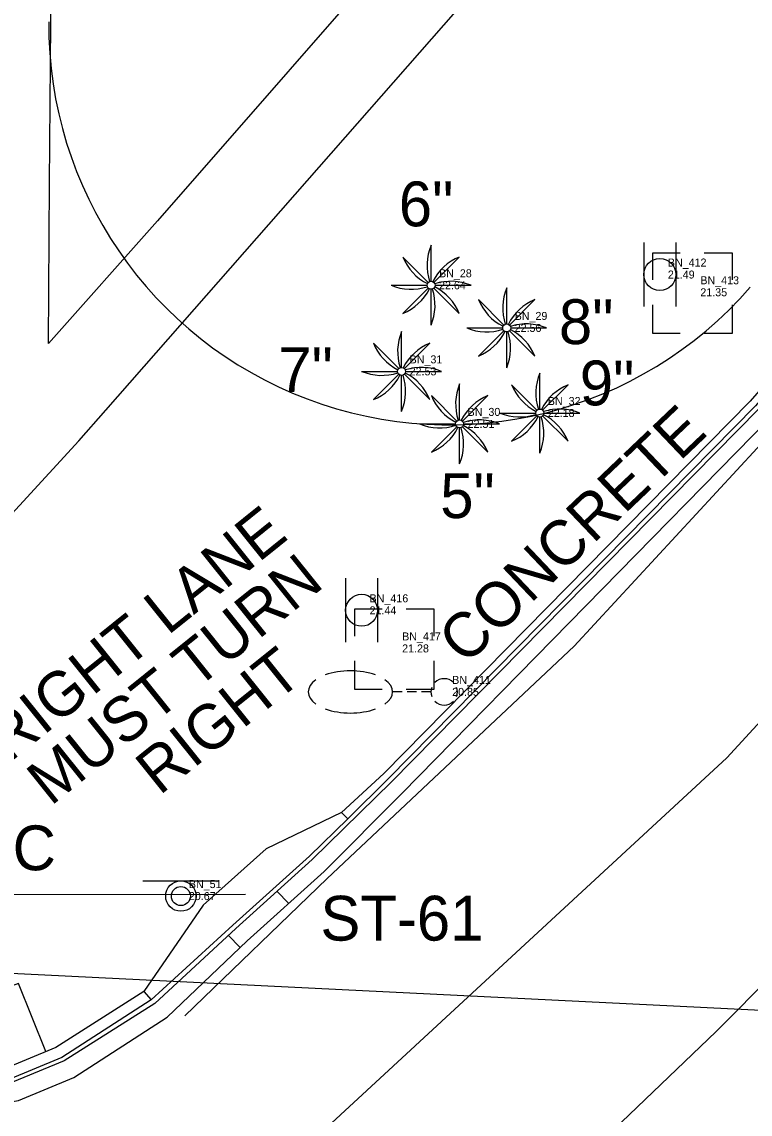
# Model space of a CAD drawing. Extents: x 509744 to 512285, y 1314862 to 1316822.
# Drawn here: x 510530.3 to 510575.8, y 1316068.9 to 1316137.2 of the extents above; entities that cross this region are included whole.
import ezdxf

# ---------------------------------------------------------------- set-up
doc = ezdxf.new("R2010")
doc.units = 0
for name, color, linetype in [('CatchBasin_ep', 7, 'Continuous'), ('CGBack_ep', 7, 'Continuous'), ('CGep_ep', 7, 'Continuous'), ('CGFace_ep', 7, 'Continuous'), ('DelineatorPost_ep', 7, 'Continuous'), ('GuyWireSpan_ep', 7, 'Continuous'), ('InletCurb_ep', 7, 'Continuous'), ('Luminaire_ep', 7, 'Continuous'), ('NonPlottingEle_dp', 7, 'Continuous'), ('PavtAsphalt_ep', 7, 'Continuous'), ('PavtBreak_ep', 7, 'Continuous'), ('PipeCulvert_ep', 7, 'Continuous'), ('PMRK_ep', 7, 'Continuous'), ('PullBox_ep', 7, 'Continuous'), ('RWLine_ep', 7, 'Continuous'), ('SidewalkBack_ep', 7, 'Continuous'), ('SignSingle_ep', 7, 'Continuous'), ('TextElevLabel', 7, 'Continuous'), ('TextPtLabel', 7, 'Continuous'), ('TextTopoLabel_ep', 7, 'Continuous'), ('TreePalm_ep', 7, 'Continuous')]:
    doc.layers.add(name, color=color, linetype=linetype)

msp = doc.modelspace()

# ---------------------------------------------------------------- linework, layer by layer
at = {"layer": 'CatchBasin_ep'}
for p, q in [((510546.213, 1316082.868), (510546.955, 1316082.109)), ((510543.173, 1316080.119), (510543.924, 1316079.356))]:
    msp.add_line(p, q, dxfattribs=at)
at = {"layer": 'CGBack_ep'}
for points in [[(510851.789, 1316430.068), (510828.826, 1316403.651), (510805.782, 1316377.315), (510782.744, 1316350.968), (510759.771, 1316324.555), (510736.877, 1316298.098), (510713.841, 1316271.743), (510690.947, 1316245.275), (510667.872, 1316218.954), (510644.86, 1316192.594), (510621.851, 1316166.22), (510598.823, 1316139.862), (510575.8, 1316113.501), (510552.893, 1316090.22), (510550.256, 1316087.786)], [(510537.903, 1316076.593), (510532.395, 1316073.108), (510528.923, 1316071.669), (510526.851, 1316071.468), (510523.851, 1316071.452), (510521.092, 1316071.958), (510518.238, 1316072.899)]]:
    msp.add_lwpolyline(points, dxfattribs=at)
at = {"layer": 'CGep_ep'}
msp.add_lwpolyline([(510645.426, 1316192.096), (510622.439, 1316165.703), (510599.426, 1316139.332), (510576.34, 1316113.023), (510553.387, 1316089.7), (510548.429, 1316084.862), (510543.636, 1316080.548), (510538.578, 1316075.849), (510532.902, 1316072.265), (510529.43, 1316070.825), (510526.848, 1316070.465), (510523.848, 1316070.391), (510520.818, 1316070.933), (510517.949, 1316071.819), (510513.858, 1316074.08), (510511.317, 1316076.279), (510510.318, 1316077.833), (510508.62, 1316080.529), (510507.724, 1316083.324), (510506.853, 1316086.898), (510506.705, 1316093.794), (510508.055, 1316098.715), (510508.21, 1316109.291), (510507.114, 1316113.192)], dxfattribs=at)
at = {"layer": 'CGFace_ep'}
for points in [[(510852.149, 1316429.753), (510829.189, 1316403.338), (510806.141, 1316376.999), (510783.113, 1316350.643), (510760.131, 1316324.246), (510737.185, 1316297.822), (510714.139, 1316271.486), (510691.226, 1316245.029), (510668.162, 1316218.707), (510645.146, 1316192.343), (510622.143, 1316165.963), (510599.131, 1316139.592), (510576.132, 1316113.208), (510553.193, 1316089.905), (510550.641, 1316087.401)], [(510538.371, 1316076.105), (510538.357, 1316076.092), (510532.773, 1316072.479), (510529.302, 1316071.039)]]:
    msp.add_lwpolyline(points, dxfattribs=at)
at = {"layer": 'DelineatorPost_ep'}
for p, q in [((510569.162, 1316123.412), (510569.162, 1316119.412)), ((510571.162, 1316123.412), (510571.162, 1316119.412)), ((510550.51, 1316102.426), (510550.51, 1316098.426)), ((510552.51, 1316102.426), (510552.51, 1316098.426))]:
    msp.add_line(p, q, dxfattribs=at)
for centre in [(510570.162, 1316121.412), (510551.51, 1316100.426)]:
    msp.add_circle(centre, 1, dxfattribs=at)
at = {"layer": 'GuyWireSpan_ep'}
msp.add_line((510637.019, 1316072.436), (510526.207, 1316077.897), dxfattribs=at)
at = {"layer": 'InletCurb_ep'}
msp.add_lwpolyline([(510550.641, 1316087.401), (510550.256, 1316087.786), (510545.552, 1316085.516), (510541.611, 1316081.996), (510537.903, 1316076.593), (510538.357, 1316076.092), (510543.46, 1316080.743), (510548.248, 1316085.052)], close=True, dxfattribs=at)
at = {"layer": 'Luminaire_ep'}
for p, q in [((510554.05, 1316095.328), (510553.45, 1316095.328)), ((510554.95, 1316095.328), (510554.35, 1316095.328)), ((510555.85, 1316095.328), (510555.25, 1316095.328))]:
    msp.add_line(p, q, dxfattribs=at)
for start, end in [(45, 135), (159.91155, 200.08845), (339.91155, 20.08845), (225, 315)]:
    msp.add_arc((510556.675, 1316095.328), 0.825, start, end, dxfattribs=at)
for start_param, end_param in [(4.075781, 5.348997), (5.668326, 6.898045), (2.526733, 3.756452), (0.934187, 2.207405)]:
    msp.add_ellipse((510550.81, 1316095.328), major_axis=(-2.64, 0), ratio=0.5, start_param=start_param, end_param=end_param, dxfattribs=at)
at = {"layer": 'PavtAsphalt_ep'}
msp.add_lwpolyline([(510517.672, 1316070.782), (510520.526, 1316069.841), (510523.845, 1316069.26), (510526.845, 1316069.277), (510530.051, 1316069.792), (510533.522, 1316071.233), (510539.356, 1316074.991), (510544.349, 1316079.763), (510549.16, 1316084.093), (510554.048, 1316089.005), (510577.027, 1316112.415), (510600.101, 1316138.74), (510623.112, 1316165.111), (510646.115, 1316191.49), (510669.143, 1316217.869), (510692.2, 1316244.169), (510715.082, 1316270.673), (510738.157, 1316296.955), (510761.207, 1316323.323), (510784.183, 1316349.701), (510807.272, 1316376.002), (510830.33, 1316402.352), (510853.284, 1316428.759)], dxfattribs=at)
at = {"layer": 'PavtBreak_ep'}
msp.add_line((510573.682, 1316074.111), (510623.384, 1316124.235), dxfattribs=at)
at = {"layer": 'PipeCulvert_ep'}
msp.add_line((510544.253, 1316082.674), (510504.215, 1316082.587), dxfattribs=at)
at = {"layer": 'PMRK_ep'}
for points in [[(510854.898, 1316429.324), (510836.242, 1316408.439), (510798.008, 1316364.583), (510774.852, 1316338.085), (510739.606, 1316298.215), (510722.067, 1316277.516), (510693.034, 1316244.255), (510658.138, 1316203.679), (510633.321, 1316175.706), (510587.697, 1316122.931), (510564.81, 1316098.187), (510549.357, 1316083.659), (510540.453, 1316075.083)], [(510528.875, 1316051.218), (510546.9, 1316065.844), (510574.347, 1316091.205), (510596.48, 1316115.283), (510615.946, 1316137.592), (510622.281, 1316144.577)], [(510528.002, 1316030.027), (510559.36, 1316060.405), (510573.682, 1316074.111)]]:
    msp.add_lwpolyline(points, dxfattribs=at)
at = {"layer": 'PullBox_ep'}
for points in [[(510571.439, 1316122.754), (510569.706, 1316122.754), (510569.706, 1316121.078)], [(510574.701, 1316121.078), (510574.701, 1316122.754), (510572.939, 1316122.754)], [(510569.706, 1316119.526), (510569.706, 1316117.754)], [(510572.939, 1316117.754), (510574.701, 1316117.754), (510574.701, 1316119.526)], [(510569.706, 1316117.754), (510571.439, 1316117.754)], [(510552.791, 1316100.495), (510551.058, 1316100.495), (510551.058, 1316098.82)], [(510556.053, 1316098.82), (510556.053, 1316100.495), (510554.291, 1316100.495)], [(510551.058, 1316097.268), (510551.058, 1316095.495)], [(510554.291, 1316095.495), (510556.053, 1316095.495), (510556.053, 1316097.268)], [(510551.058, 1316095.495), (510552.791, 1316095.495)]]:
    msp.add_lwpolyline(points, dxfattribs=at)
at = {"layer": 'RWLine_ep'}
msp.add_arc((510556.947, 1316137.022), 25, 179.58034, 318.97632, dxfattribs=at)
at = {"layer": 'SidewalkBack_ep'}
for points in [[(510531.756, 1316072.843), (510530.045, 1316077.103), (510527.694, 1316076.242), (510525.223, 1316075.796), (510522.715, 1316075.792), (510520.255, 1316076.193), (510518.049, 1316077.308), (510516.149, 1316078.934), (510514.668, 1316080.965), (510513.641, 1316083.262), (510512.986, 1316085.584), (510512.447, 1316088.022), (510513.408, 1316088.793), (510533.832, 1316111.023), (510535.507, 1316112.929), (510568.502, 1316150.496), (510601.498, 1316188.064)], [(510588.098, 1316181.243), (510571.65, 1316162.416), (510555.202, 1316143.588), (510538.754, 1316124.761), (510531.927, 1316117.095), (510531.998, 1316127.094), (510532.07, 1316137.094), (510532.141, 1316147.094), (510532.212, 1316157.094), (510532.283, 1316167.093), (510532.328, 1316173.327), (510532.355, 1316178.774)]]:
    msp.add_lwpolyline(points, dxfattribs=at)
at = {"layer": 'SignSingle_ep'}
msp.add_line((510537.833, 1316083.517), (510542.583, 1316083.517), dxfattribs=at)
for radius in [0.95, 0.594]:
    msp.add_circle((510540.208, 1316082.567), radius, dxfattribs=at)
at = {"layer": 'TreePalm_ep'}
for p, q in [((510555.853, 1316120.99), (510555.853, 1316123.24)), ((510555.677, 1316120.916), (510554.086, 1316122.507)), ((510556.03, 1316120.916), (510557.621, 1316122.507)), ((510553.353, 1316120.74), (510555.603, 1316120.74)), ((510556.103, 1316120.74), (510558.353, 1316120.74)), ((510554.086, 1316118.972), (510555.677, 1316120.563)), ((510555.853, 1316118.24), (510555.853, 1316120.49)), ((510557.621, 1316118.972), (510556.03, 1316120.563)), ((510560.582, 1316118.325), (510560.582, 1316120.575)), ((510560.406, 1316118.252), (510558.815, 1316119.843)), ((510560.759, 1316118.252), (510562.35, 1316119.843)), ((510558.082, 1316118.075), (510560.332, 1316118.075)), ((510560.832, 1316118.075), (510563.082, 1316118.075)), ((510554.013, 1316115.61), (510554.013, 1316117.86)), ((510558.815, 1316116.307), (510560.406, 1316117.898)), ((510560.582, 1316115.575), (510560.582, 1316117.825)), ((510562.35, 1316116.307), (510560.759, 1316117.898)), ((510553.836, 1316115.537), (510552.245, 1316117.128)), ((510554.19, 1316115.537), (510555.781, 1316117.128)), ((510551.513, 1316115.36), (510553.763, 1316115.36)), ((510554.263, 1316115.36), (510556.513, 1316115.36)), ((510562.655, 1316113.008), (510562.655, 1316115.258)), ((510552.245, 1316113.592), (510553.836, 1316115.183)), ((510554.013, 1316112.86), (510554.013, 1316115.11)), ((510555.781, 1316113.592), (510554.19, 1316115.183)), ((510557.64, 1316112.326), (510557.64, 1316114.576)), ((510562.478, 1316112.935), (510560.887, 1316114.526)), ((510562.832, 1316112.935), (510564.423, 1316114.526)), ((510557.464, 1316112.253), (510555.873, 1316113.844)), ((510557.817, 1316112.253), (510559.408, 1316113.844)), ((510560.155, 1316112.758), (510562.405, 1316112.758)), ((510560.887, 1316110.99), (510562.478, 1316112.581)), ((510564.423, 1316110.99), (510562.832, 1316112.581)), ((510562.905, 1316112.758), (510565.155, 1316112.758)), ((510555.14, 1316112.076), (510557.39, 1316112.076)), ((510555.873, 1316110.308), (510557.464, 1316111.899)), ((510559.408, 1316110.308), (510557.817, 1316111.899)), ((510557.89, 1316112.076), (510560.14, 1316112.076)), ((510562.655, 1316110.258), (510562.655, 1316112.508)), ((510557.64, 1316109.576), (510557.64, 1316111.826))]:
    msp.add_line(p, q, dxfattribs=at)
for centre in [(510555.853, 1316120.74), (510560.582, 1316118.075), (510554.013, 1316115.36), (510562.655, 1316112.758), (510557.64, 1316112.076)]:
    msp.add_circle(centre, 0.25, dxfattribs=at)
for centre, start, end in [((510558.853, 1316121.99), 157.38014, 198.21141), ((510557.091, 1316123.745), 202.38014, 243.21141), ((510558.859, 1316119.502), 112.38014, 153.21141), ((510554.603, 1316123.74), 247.38014, 288.21141), ((510557.103, 1316117.74), 67.38014, 108.21141), ((510552.848, 1316121.977), 292.38014, 333.21141), ((510552.853, 1316119.49), 337.38014, 18.21141), ((510554.616, 1316117.734), 22.38014, 63.21141), ((510563.582, 1316119.325), 157.38014, 198.21141), ((510561.82, 1316121.08), 202.38014, 243.21141), ((510563.588, 1316116.837), 112.38014, 153.21141), ((510559.332, 1316121.075), 247.38014, 288.21141), ((510561.832, 1316115.075), 67.38014, 108.21141), ((510557.013, 1316116.61), 157.38014, 198.21141), ((510557.577, 1316119.312), 292.38014, 333.21141), ((510557.582, 1316116.825), 337.38014, 18.21141), ((510559.345, 1316115.07), 22.38014, 63.21141), ((510555.251, 1316118.365), 202.38014, 243.21141), ((510557.018, 1316114.123), 112.38014, 153.21141), ((510552.763, 1316118.36), 247.38014, 288.21141), ((510555.263, 1316112.36), 67.38014, 108.21141), ((510565.655, 1316114.008), 157.38014, 198.21141), ((510551.008, 1316116.598), 292.38014, 333.21141), ((510551.013, 1316114.11), 337.38014, 18.21141), ((510552.776, 1316112.355), 22.38014, 63.21141), ((510560.64, 1316113.326), 157.38014, 198.21141), ((510563.892, 1316115.763), 202.38014, 243.21141), ((510565.66, 1316111.52), 112.38014, 153.21141), ((510558.878, 1316115.081), 202.38014, 243.21141), ((510560.646, 1316110.839), 112.38014, 153.21141), ((510561.405, 1316115.758), 247.38014, 288.21141), ((510559.65, 1316113.995), 292.38014, 333.21141), ((510561.418, 1316109.753), 22.38014, 63.21141), ((510563.905, 1316109.758), 67.38014, 108.21141), ((510556.39, 1316115.076), 247.38014, 288.21141), ((510554.635, 1316113.313), 292.38014, 333.21141), ((510556.403, 1316109.071), 22.38014, 63.21141), ((510558.89, 1316109.076), 67.38014, 108.21141), ((510559.655, 1316111.508), 337.38014, 18.21141), ((510554.64, 1316110.826), 337.38014, 18.21141)]:
    msp.add_arc(centre, 3.25, start, end, dxfattribs=at)

# ---------------------------------------------------------------- texts
at = {"layer": 'NonPlottingEle_dp'}
for s, p in [('18" PVC', (510518.16, 1316084.18)), ('ST-61', (510548.935, 1316079.784))]:
    msp.add_text(s, height=2.8, dxfattribs=at).set_placement(p)
at = {"layer": 'TextElevLabel'}
for s, p in [('21.49', (510570.662, 1316121.162)), ('22.64', (510556.353, 1316120.49)), ('21.35', (510572.693, 1316120.054)), ('22.56', (510561.082, 1316117.825)), ('22.53', (510554.513, 1316115.11)), ('22.18', (510563.155, 1316112.508)), ('22.51', (510558.14, 1316111.826)), ('21.44', (510552.01, 1316100.176)), ('21.28', (510554.045, 1316097.795)), ('20.85', (510557.175, 1316095.078)), ('20.67', (510540.708, 1316082.317))]:
    msp.add_text(s, height=0.5, dxfattribs=at).set_placement(p)
at = {"layer": 'TextPtLabel'}
for s, p in [('BN_412', (510570.662, 1316121.912)), ('BN_28', (510556.353, 1316121.24)), ('BN_413', (510572.693, 1316120.804)), ('BN_29', (510561.082, 1316118.575)), ('BN_31', (510554.513, 1316115.86)), ('BN_32', (510563.155, 1316113.258)), ('BN_30', (510558.14, 1316112.576)), ('BN_416', (510552.01, 1316100.926)), ('BN_417', (510554.045, 1316098.545)), ('BN_411', (510557.175, 1316095.828)), ('BN_51', (510540.708, 1316083.067))]:
    msp.add_text(s, height=0.5, dxfattribs=at).set_placement(p)
at = {"layer": 'TextTopoLabel_ep'}
for s, p in [('6"', (510553.838, 1316124.427)), ('8"', (510563.849, 1316117.064)), ('7"', (510546.301, 1316114.072)), ('9"', (510565.155, 1316113.237)), ('5"', (510556.427, 1316106.191))]:
    msp.add_text(s, height=2.8, dxfattribs=at).set_placement(p)
for s, rotation, p in [('CONCRETE', 43.61112, (510558.004, 1316096.934)), ('RIGHT LANE', 38.75127, (510529.49, 1316090.874)), ('MUST TURN', 38.75127, (510532.07, 1316088.151)), (' RIGHT', 38.75127, (510538.06, 1316088.164))]:
    msp.add_text(s, height=2.8, rotation=rotation, dxfattribs=at).set_placement(p)

doc.saveas('drawing.dxf')
